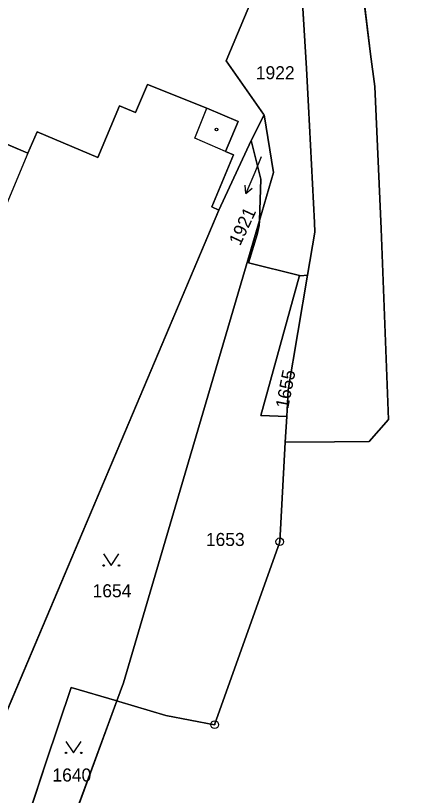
# Model space of a CAD drawing. Extents: x -689422 to -685210, y -987725 to -982160.
# Drawn here: x -686750.4 to -686698.5, y -985268.3 to -985166.7 of the extents above; entities that cross this region are included whole.
import ezdxf

# ---------------------------------------------------------------- set-up
doc = ezdxf.new("R2010")
doc.units = 0
for name, color, linetype in [('KN_Budovy', 7, 'Continuous'), ('KN_Hranice_parcel', 7, 'Continuous'), ('KN_Hranice_parcel_vnitrni_kresba', 7, 'Continuous'), ('KN_Parcelni cisla', 7, 'Continuous'), ('KN_Parcelni cisla_sipky', 7, 'Continuous'), ('KN_Polygon parcely', 7, 'Continuous'), ('KN_POZEMKY_OSTATNI PLOCHA', 7, 'Continuous'), ('KN_POZEMKY_ZASTAVENA PLOCHA', 7, 'Continuous'), ('KN_VYUZITI_16_ostatni plocha_silnice', 7, 'Continuous'), ('KN_VYUZITI_17_ostatni plocha_ostatni komunikace', 7, 'Continuous'), ('KN_VYUZITI_19_ostatni plocha_zelen', 7, 'Continuous'), ('KN_VYUZITI_23_ostatni plocha_manipulacni plocha', 7, 'Continuous'), ('KN_Značky bodu BP', 7, 'Continuous'), ('KN_Značky budov', 7, 'Continuous'), ('KN_Značky kultur', 7, 'Continuous')]:
    doc.layers.add(name, color=color, linetype=linetype)

msp = doc.modelspace()

# ---------------------------------------------------------------- linework, layer by layer
at = {"layer": 'KN_Budovy'}
msp.add_lwpolyline([(-686757.19, -985270.67), (-686723.87, -985192.06), (-686724.79, -985191.62), (-686721.94, -985184.89), (-686723.02, -985184.42), (-686726.98, -985182.7), (-686725.44, -985178.79), (-686733.17, -985175.69), (-686734.73, -985179.37), (-686736.82, -985178.48), (-686739.66, -985185.21), (-686747.57, -985181.86), (-686748.75, -985184.65), (-686752.62, -985193.81)], dxfattribs=at)
at = {"layer": 'KN_Hranice_parcel'}
for p, q in [((-686717.98, -985179.68), (-686719.66, -985183)), ((-686719.66, -985183), (-686723.87, -985192.06)), ((-686715.21, -985222.26), (-686715.03, -985218.93)), ((-686737.18, -985255.97), (-686744.06, -985274.73))]:
    msp.add_line(p, q, dxfattribs=at)
for points in [[(-686706.34, -985054.46), (-686702.11, -985101.99), (-686702.05, -985104.71), (-686699.25, -985125.85), (-686698.51, -985147.76), (-686699.66, -985160.68), (-686705.73, -985158.36), (-686704.11, -985171.78), (-686703.55, -985175.97), (-686702.73, -985194.51), (-686701.74, -985219.34), (-686704.28, -985222.19), (-686708.79, -985222.22), (-686715.21, -985222.26)], [(-686712.3, -985200.55), (-686711.35, -985194.95), (-686711.42, -985193.68), (-686712.18, -985178.57), (-686712.46, -985173.61), (-686712.75, -985168.65), (-686713.01, -985164.28), (-686713.05, -985163.69), (-686713.13, -985162.24)], [(-686719.61, -985164.77), (-686722.92, -985172.65), (-686718.06, -985179.56), (-686717.98, -985179.68)], [(-686723.87, -985192.06), (-686724.79, -985191.62), (-686721.94, -985184.89), (-686723.02, -985184.42), (-686721.34, -985180.54), (-686725.44, -985178.79), (-686733.17, -985175.69), (-686734.73, -985179.37), (-686736.82, -985178.48), (-686739.66, -985185.21), (-686747.57, -985181.86), (-686748.75, -985184.65), (-686780.96, -985170.99)], [(-686718.58, -985193.41), (-686716.74, -985187.18), (-686717.98, -985179.68)], [(-686718.58, -985193.41), (-686718.38, -985188.04), (-686719.66, -985183)], [(-686771.85, -985275.71), (-686770.27, -985272), (-686765.31, -985274.12), (-686764.65, -985273.8), (-686762.35, -985268.45), (-686757.19, -985270.67), (-686723.87, -985192.06)], [(-686718.58, -985193.41), (-686736.31, -985253.61), (-686737.18, -985255.97)], [(-686713.34, -985200.59), (-686720.01, -985198.94), (-686718.87, -985195.25), (-686718.6, -985194.08), (-686718.58, -985193.41)], [(-686715.03, -985218.93), (-686718.41, -985218.83), (-686713.34, -985200.59)], [(-686715.03, -985218.93), (-686714.84, -985215.48), (-686712.3, -985200.55)], [(-686712.3, -985200.55), (-686713.22, -985200.62), (-686713.34, -985200.59)], [(-686715.21, -985222.26), (-686715.93, -985235.25), (-686724.42, -985259.07), (-686730.78, -985257.87), (-686736.91, -985256.05), (-686737.18, -985255.97)], [(-686737.18, -985255.97), (-686743.11, -985254.21), (-686746.41, -985264.05), (-686749.68, -985273.87), (-686753.69, -985276.21), (-686762.82, -985279.42)]]:
    msp.add_lwpolyline(points, dxfattribs=at)
at = {"layer": 'KN_Hranice_parcel_vnitrni_kresba'}
for p, q in [((-686726.98, -985182.7), (-686725.44, -985178.79)), ((-686723.02, -985184.42), (-686726.98, -985182.7)), ((-686748.75, -985184.65), (-686752.62, -985193.81))]:
    msp.add_line(p, q, dxfattribs=at)
at = {"layer": 'KN_Parcelni cisla_sipky'}
for p, q in [((-686718.36, -985185.15), (-686719.19, -985187.16)), ((-686719.19, -985187.16), (-686720.36, -985189.92)), ((-686720.36, -985189.92), (-686720.43, -985188.81)), ((-686720.36, -985189.92), (-686719.51, -985189.2))]:
    msp.add_line(p, q, dxfattribs=at)
at = {"layer": 'KN_Polygon parcely'}
for points in [[(-686706.34, -985054.46), (-686702.11, -985101.99), (-686702.05, -985104.71), (-686699.25, -985125.85), (-686698.51, -985147.76), (-686699.66, -985160.68), (-686705.73, -985158.36), (-686704.11, -985171.78), (-686703.55, -985175.97), (-686702.73, -985194.51), (-686701.74, -985219.34), (-686704.28, -985222.19), (-686708.79, -985222.22), (-686715.21, -985222.26), (-686715.93, -985235.25), (-686724.42, -985259.07), (-686730.78, -985257.87), (-686736.91, -985256.05), (-686737.18, -985255.97), (-686744.06, -985274.73)], [(-686713.01, -985164.28), (-686712.75, -985168.65), (-686712.46, -985173.61), (-686712.18, -985178.57), (-686711.42, -985193.68), (-686711.35, -985194.95), (-686712.3, -985200.55), (-686714.84, -985215.48), (-686715.03, -985218.93), (-686715.21, -985222.26), (-686708.79, -985222.22), (-686704.28, -985222.19), (-686701.74, -985219.34), (-686702.73, -985194.51), (-686703.55, -985175.97), (-686704.11, -985171.78), (-686705.73, -985158.36)], [(-686780.96, -985170.99), (-686748.75, -985184.65), (-686747.57, -985181.86), (-686739.66, -985185.21), (-686736.82, -985178.48), (-686734.73, -985179.37), (-686733.17, -985175.69), (-686725.44, -985178.79), (-686721.34, -985180.54), (-686723.02, -985184.42), (-686721.94, -985184.89), (-686724.79, -985191.62), (-686723.87, -985192.06), (-686719.66, -985183), (-686717.98, -985179.68), (-686718.06, -985179.56), (-686722.92, -985172.65), (-686719.61, -985164.77)], [(-686757.19, -985270.67), (-686723.87, -985192.06), (-686724.79, -985191.62), (-686721.94, -985184.89), (-686723.02, -985184.42), (-686721.34, -985180.54), (-686725.44, -985178.79), (-686733.17, -985175.69), (-686734.73, -985179.37), (-686736.82, -985178.48), (-686739.66, -985185.21), (-686747.57, -985181.86), (-686748.75, -985184.65), (-686780.96, -985170.99)]]:
    msp.add_lwpolyline(points, dxfattribs=at)
for points in [[(-686712.18, -985178.57), (-686712.46, -985173.61), (-686712.75, -985168.65), (-686713.01, -985164.28), (-686713.05, -985163.69), (-686713.13, -985162.24), (-686713.53, -985163.13), (-686713.49, -985164.59), (-686719.61, -985164.77), (-686722.92, -985172.65), (-686718.06, -985179.56), (-686717.98, -985179.68), (-686716.74, -985187.18), (-686718.58, -985193.41), (-686718.6, -985194.08), (-686718.87, -985195.25), (-686720.01, -985198.94), (-686713.34, -985200.59), (-686713.22, -985200.62), (-686712.3, -985200.55), (-686711.35, -985194.95), (-686711.42, -985193.68)], [(-686716.74, -985187.18), (-686717.98, -985179.68), (-686719.66, -985183), (-686718.38, -985188.04), (-686718.58, -985193.41)], [(-686719.66, -985183), (-686723.87, -985192.06), (-686757.19, -985270.67), (-686762.35, -985268.45), (-686764.65, -985273.8), (-686765.31, -985274.12), (-686770.27, -985272), (-686771.85, -985275.71), (-686769.14, -985276.74), (-686762.82, -985279.42), (-686753.69, -985276.21), (-686749.68, -985273.87), (-686746.41, -985264.05), (-686743.11, -985254.21), (-686737.18, -985255.97), (-686736.31, -985253.61), (-686718.58, -985193.41), (-686718.38, -985188.04)], [(-686718.87, -985195.25), (-686718.6, -985194.08), (-686718.58, -985193.41), (-686736.31, -985253.61), (-686737.18, -985255.97), (-686736.91, -985256.05), (-686730.78, -985257.87), (-686724.42, -985259.07), (-686715.93, -985235.25), (-686715.21, -985222.26), (-686715.03, -985218.93), (-686718.41, -985218.83), (-686713.34, -985200.59), (-686720.01, -985198.94)], [(-686714.84, -985215.48), (-686712.3, -985200.55), (-686713.22, -985200.62), (-686713.34, -985200.59), (-686718.41, -985218.83), (-686715.03, -985218.93)], [(-686746.41, -985264.05), (-686749.68, -985273.87), (-686753.69, -985276.21), (-686762.82, -985279.42), (-686755.39, -985282.57), (-686753.04, -985282.92), (-686747.48, -985278.45), (-686744.06, -985274.73), (-686737.18, -985255.97), (-686743.11, -985254.21)]]:
    msp.add_lwpolyline(points, close=True, dxfattribs=at)
at = {"layer": 'KN_POZEMKY_OSTATNI PLOCHA'}
for p, q in [((-686705.73, -985158.36), (-686704.11, -985171.78)), ((-686704.11, -985171.78), (-686705.73, -985158.36)), ((-686712.75, -985168.65), (-686713.01, -985164.28)), ((-686713.01, -985164.28), (-686712.75, -985168.65)), ((-686719.61, -985164.77), (-686722.92, -985172.65)), ((-686722.92, -985172.65), (-686719.61, -985164.77)), ((-686712.46, -985173.61), (-686712.75, -985168.65)), ((-686712.75, -985168.65), (-686712.46, -985173.61)), ((-686748.75, -985184.65), (-686780.96, -985170.99)), ((-686722.92, -985172.65), (-686718.06, -985179.56)), ((-686718.06, -985179.56), (-686722.92, -985172.65)), ((-686704.11, -985171.78), (-686703.55, -985175.97)), ((-686703.55, -985175.97), (-686704.11, -985171.78)), ((-686712.18, -985178.57), (-686712.46, -985173.61)), ((-686712.46, -985173.61), (-686712.18, -985178.57)), ((-686733.17, -985175.69), (-686734.73, -985179.37)), ((-686725.44, -985178.79), (-686733.17, -985175.69)), ((-686703.55, -985175.97), (-686702.73, -985194.51)), ((-686702.73, -985194.51), (-686703.55, -985175.97)), ((-686736.82, -985178.48), (-686739.66, -985185.21)), ((-686734.73, -985179.37), (-686736.82, -985178.48)), ((-686721.34, -985180.54), (-686725.44, -985178.79)), ((-686711.42, -985193.68), (-686712.18, -985178.57)), ((-686712.18, -985178.57), (-686711.42, -985193.68)), ((-686717.98, -985179.68), (-686719.66, -985183)), ((-686719.66, -985183), (-686717.98, -985179.68)), ((-686718.06, -985179.56), (-686717.98, -985179.68)), ((-686717.98, -985179.68), (-686718.06, -985179.56)), ((-686717.98, -985179.68), (-686716.74, -985187.18)), ((-686716.74, -985187.18), (-686717.98, -985179.68)), ((-686723.02, -985184.42), (-686721.34, -985180.54)), ((-686747.57, -985181.86), (-686748.75, -985184.65)), ((-686739.66, -985185.21), (-686747.57, -985181.86)), ((-686719.66, -985183), (-686723.87, -985192.06)), ((-686723.87, -985192.06), (-686719.66, -985183)), ((-686718.38, -985188.04), (-686719.66, -985183)), ((-686719.66, -985183), (-686718.38, -985188.04)), ((-686724.79, -985191.62), (-686721.94, -985184.89)), ((-686721.94, -985184.89), (-686723.02, -985184.42)), ((-686716.74, -985187.18), (-686718.58, -985193.41)), ((-686718.58, -985193.41), (-686716.74, -985187.18)), ((-686718.58, -985193.41), (-686718.38, -985188.04)), ((-686718.38, -985188.04), (-686718.58, -985193.41)), ((-686757.19, -985270.67), (-686723.87, -985192.06)), ((-686723.87, -985192.06), (-686724.79, -985191.62)), ((-686718.58, -985193.41), (-686736.31, -985253.61)), ((-686736.31, -985253.61), (-686718.58, -985193.41)), ((-686718.87, -985195.25), (-686718.6, -985194.08)), ((-686718.6, -985194.08), (-686718.87, -985195.25)), ((-686718.6, -985194.08), (-686718.58, -985193.41)), ((-686718.58, -985193.41), (-686718.6, -985194.08)), ((-686711.35, -985194.95), (-686711.42, -985193.68)), ((-686711.42, -985193.68), (-686711.35, -985194.95)), ((-686712.3, -985200.55), (-686711.35, -985194.95)), ((-686711.35, -985194.95), (-686712.3, -985200.55)), ((-686702.73, -985194.51), (-686701.74, -985219.34)), ((-686701.74, -985219.34), (-686702.73, -985194.51)), ((-686720.01, -985198.94), (-686718.87, -985195.25)), ((-686718.87, -985195.25), (-686720.01, -985198.94)), ((-686713.34, -985200.59), (-686720.01, -985198.94)), ((-686720.01, -985198.94), (-686713.34, -985200.59)), ((-686718.41, -985218.83), (-686713.34, -985200.59)), ((-686713.34, -985200.59), (-686718.41, -985218.83)), ((-686714.84, -985215.48), (-686712.3, -985200.55)), ((-686712.3, -985200.55), (-686714.84, -985215.48)), ((-686713.34, -985200.59), (-686713.22, -985200.62)), ((-686713.22, -985200.62), (-686713.34, -985200.59)), ((-686713.22, -985200.62), (-686712.3, -985200.55)), ((-686712.3, -985200.55), (-686713.22, -985200.62)), ((-686715.03, -985218.93), (-686714.84, -985215.48)), ((-686714.84, -985215.48), (-686715.03, -985218.93)), ((-686715.03, -985218.93), (-686718.41, -985218.83)), ((-686718.41, -985218.83), (-686715.03, -985218.93)), ((-686715.21, -985222.26), (-686715.03, -985218.93)), ((-686715.03, -985218.93), (-686715.21, -985222.26)), ((-686701.74, -985219.34), (-686704.28, -985222.19)), ((-686704.28, -985222.19), (-686701.74, -985219.34)), ((-686715.93, -985235.25), (-686715.21, -985222.26)), ((-686715.21, -985222.26), (-686715.93, -985235.25)), ((-686708.79, -985222.22), (-686715.21, -985222.26)), ((-686715.21, -985222.26), (-686708.79, -985222.22)), ((-686704.28, -985222.19), (-686708.79, -985222.22)), ((-686708.79, -985222.22), (-686704.28, -985222.19)), ((-686724.42, -985259.07), (-686715.93, -985235.25)), ((-686715.93, -985235.25), (-686724.42, -985259.07)), ((-686736.31, -985253.61), (-686737.18, -985255.97)), ((-686737.18, -985255.97), (-686736.31, -985253.61)), ((-686746.41, -985264.05), (-686743.11, -985254.21)), ((-686743.11, -985254.21), (-686746.41, -985264.05)), ((-686743.11, -985254.21), (-686737.18, -985255.97)), ((-686737.18, -985255.97), (-686743.11, -985254.21)), ((-686744.06, -985274.73), (-686737.18, -985255.97)), ((-686737.18, -985255.97), (-686744.06, -985274.73)), ((-686737.18, -985255.97), (-686736.91, -985256.05)), ((-686736.91, -985256.05), (-686737.18, -985255.97)), ((-686736.91, -985256.05), (-686730.78, -985257.87)), ((-686730.78, -985257.87), (-686736.91, -985256.05)), ((-686730.78, -985257.87), (-686724.42, -985259.07)), ((-686724.42, -985259.07), (-686730.78, -985257.87)), ((-686749.68, -985273.87), (-686746.41, -985264.05)), ((-686746.41, -985264.05), (-686749.68, -985273.87))]:
    msp.add_line(p, q, dxfattribs=at)
at = {"layer": 'KN_POZEMKY_ZASTAVENA PLOCHA'}
for p, q in [((-686780.96, -985170.99), (-686748.75, -985184.65)), ((-686734.73, -985179.37), (-686733.17, -985175.69)), ((-686733.17, -985175.69), (-686725.44, -985178.79)), ((-686739.66, -985185.21), (-686736.82, -985178.48)), ((-686736.82, -985178.48), (-686734.73, -985179.37)), ((-686725.44, -985178.79), (-686721.34, -985180.54)), ((-686721.34, -985180.54), (-686723.02, -985184.42)), ((-686748.75, -985184.65), (-686747.57, -985181.86)), ((-686747.57, -985181.86), (-686739.66, -985185.21)), ((-686721.94, -985184.89), (-686724.79, -985191.62)), ((-686723.02, -985184.42), (-686721.94, -985184.89)), ((-686723.87, -985192.06), (-686757.19, -985270.67)), ((-686724.79, -985191.62), (-686723.87, -985192.06))]:
    msp.add_line(p, q, dxfattribs=at)
at = {"layer": 'KN_VYUZITI_16_ostatni plocha_silnice'}
for p, q in [((-686705.73, -985158.36), (-686704.11, -985171.78)), ((-686704.11, -985171.78), (-686705.73, -985158.36)), ((-686712.75, -985168.65), (-686713.01, -985164.28)), ((-686712.46, -985173.61), (-686712.75, -985168.65)), ((-686704.11, -985171.78), (-686703.55, -985175.97)), ((-686703.55, -985175.97), (-686704.11, -985171.78)), ((-686712.18, -985178.57), (-686712.46, -985173.61)), ((-686703.55, -985175.97), (-686702.73, -985194.51)), ((-686702.73, -985194.51), (-686703.55, -985175.97)), ((-686711.42, -985193.68), (-686712.18, -985178.57)), ((-686711.35, -985194.95), (-686711.42, -985193.68)), ((-686712.3, -985200.55), (-686711.35, -985194.95)), ((-686702.73, -985194.51), (-686701.74, -985219.34)), ((-686701.74, -985219.34), (-686702.73, -985194.51)), ((-686714.84, -985215.48), (-686712.3, -985200.55)), ((-686715.03, -985218.93), (-686714.84, -985215.48)), ((-686715.21, -985222.26), (-686715.03, -985218.93)), ((-686701.74, -985219.34), (-686704.28, -985222.19)), ((-686704.28, -985222.19), (-686701.74, -985219.34)), ((-686715.93, -985235.25), (-686715.21, -985222.26)), ((-686708.79, -985222.22), (-686715.21, -985222.26)), ((-686715.21, -985222.26), (-686708.79, -985222.22)), ((-686704.28, -985222.19), (-686708.79, -985222.22)), ((-686708.79, -985222.22), (-686704.28, -985222.19)), ((-686724.42, -985259.07), (-686715.93, -985235.25)), ((-686744.06, -985274.73), (-686737.18, -985255.97)), ((-686737.18, -985255.97), (-686736.91, -985256.05)), ((-686736.91, -985256.05), (-686730.78, -985257.87)), ((-686730.78, -985257.87), (-686724.42, -985259.07))]:
    msp.add_line(p, q, dxfattribs=at)
at = {"layer": 'KN_VYUZITI_17_ostatni plocha_ostatni komunikace'}
for p, q in [((-686718.41, -985218.83), (-686713.34, -985200.59)), ((-686712.3, -985200.55), (-686714.84, -985215.48)), ((-686713.34, -985200.59), (-686713.22, -985200.62)), ((-686713.22, -985200.62), (-686712.3, -985200.55)), ((-686714.84, -985215.48), (-686715.03, -985218.93)), ((-686715.03, -985218.93), (-686718.41, -985218.83))]:
    msp.add_line(p, q, dxfattribs=at)
at = {"layer": 'KN_VYUZITI_19_ostatni plocha_zelen'}
for p, q in [((-686719.66, -985183), (-686717.98, -985179.68)), ((-686717.98, -985179.68), (-686716.74, -985187.18)), ((-686723.87, -985192.06), (-686719.66, -985183)), ((-686718.38, -985188.04), (-686719.66, -985183)), ((-686719.66, -985183), (-686718.38, -985188.04)), ((-686716.74, -985187.18), (-686718.58, -985193.41)), ((-686718.58, -985193.41), (-686718.38, -985188.04)), ((-686718.38, -985188.04), (-686718.58, -985193.41)), ((-686757.19, -985270.67), (-686723.87, -985192.06)), ((-686718.58, -985193.41), (-686736.31, -985253.61)), ((-686736.31, -985253.61), (-686737.18, -985255.97)), ((-686746.41, -985264.05), (-686743.11, -985254.21)), ((-686743.11, -985254.21), (-686746.41, -985264.05)), ((-686743.11, -985254.21), (-686737.18, -985255.97)), ((-686737.18, -985255.97), (-686743.11, -985254.21)), ((-686737.18, -985255.97), (-686744.06, -985274.73)), ((-686749.68, -985273.87), (-686746.41, -985264.05)), ((-686746.41, -985264.05), (-686749.68, -985273.87))]:
    msp.add_line(p, q, dxfattribs=at)
at = {"layer": 'KN_VYUZITI_23_ostatni plocha_manipulacni plocha'}
for p, q in [((-686713.01, -985164.28), (-686712.75, -985168.65)), ((-686719.61, -985164.77), (-686722.92, -985172.65)), ((-686722.92, -985172.65), (-686719.61, -985164.77)), ((-686712.75, -985168.65), (-686712.46, -985173.61)), ((-686748.75, -985184.65), (-686780.96, -985170.99)), ((-686722.92, -985172.65), (-686718.06, -985179.56)), ((-686718.06, -985179.56), (-686722.92, -985172.65)), ((-686712.46, -985173.61), (-686712.18, -985178.57)), ((-686733.17, -985175.69), (-686734.73, -985179.37)), ((-686725.44, -985178.79), (-686733.17, -985175.69)), ((-686736.82, -985178.48), (-686739.66, -985185.21)), ((-686734.73, -985179.37), (-686736.82, -985178.48)), ((-686721.34, -985180.54), (-686725.44, -985178.79)), ((-686712.18, -985178.57), (-686711.42, -985193.68)), ((-686717.98, -985179.68), (-686719.66, -985183)), ((-686718.06, -985179.56), (-686717.98, -985179.68)), ((-686717.98, -985179.68), (-686718.06, -985179.56)), ((-686716.74, -985187.18), (-686717.98, -985179.68)), ((-686723.02, -985184.42), (-686721.34, -985180.54)), ((-686747.57, -985181.86), (-686748.75, -985184.65)), ((-686739.66, -985185.21), (-686747.57, -985181.86)), ((-686719.66, -985183), (-686723.87, -985192.06)), ((-686724.79, -985191.62), (-686721.94, -985184.89)), ((-686721.94, -985184.89), (-686723.02, -985184.42)), ((-686718.58, -985193.41), (-686716.74, -985187.18)), ((-686723.87, -985192.06), (-686724.79, -985191.62)), ((-686736.31, -985253.61), (-686718.58, -985193.41)), ((-686718.87, -985195.25), (-686718.6, -985194.08)), ((-686718.6, -985194.08), (-686718.87, -985195.25)), ((-686718.6, -985194.08), (-686718.58, -985193.41)), ((-686718.58, -985193.41), (-686718.6, -985194.08)), ((-686711.42, -985193.68), (-686711.35, -985194.95)), ((-686711.35, -985194.95), (-686712.3, -985200.55)), ((-686720.01, -985198.94), (-686718.87, -985195.25)), ((-686718.87, -985195.25), (-686720.01, -985198.94)), ((-686713.34, -985200.59), (-686720.01, -985198.94)), ((-686720.01, -985198.94), (-686713.34, -985200.59)), ((-686713.34, -985200.59), (-686718.41, -985218.83)), ((-686713.22, -985200.62), (-686713.34, -985200.59)), ((-686712.3, -985200.55), (-686713.22, -985200.62)), ((-686718.41, -985218.83), (-686715.03, -985218.93)), ((-686715.03, -985218.93), (-686715.21, -985222.26)), ((-686715.21, -985222.26), (-686715.93, -985235.25)), ((-686715.93, -985235.25), (-686724.42, -985259.07)), ((-686737.18, -985255.97), (-686736.31, -985253.61)), ((-686736.91, -985256.05), (-686737.18, -985255.97)), ((-686730.78, -985257.87), (-686736.91, -985256.05)), ((-686724.42, -985259.07), (-686730.78, -985257.87))]:
    msp.add_line(p, q, dxfattribs=at)
at = {"layer": 'KN_Značky bodu BP'}
for centre, radius in [((-686715.93, -985235.25), 0.5), ((-686715.93, -985235.25), 0.0303), ((-686724.42, -985259.07), 0.5), ((-686724.42, -985259.07), 0.0303)]:
    msp.add_circle(centre, radius, dxfattribs=at)
at = {"layer": 'KN_Značky budov'}
msp.add_circle((-686724.17, -985181.57), 0.175, dxfattribs=at)
at = {"layer": 'KN_Značky kultur'}
for points in [[(-686738.89, -985236.84), (-686737.89, -985238.34), (-686736.89, -985236.84)], [(-686743.8, -985261.24), (-686742.8, -985262.74), (-686741.8, -985261.24)]]:
    msp.add_lwpolyline(points, dxfattribs=at)
for centre in [(-686738.89, -985238.34), (-686736.89, -985238.34), (-686743.8, -985262.74), (-686741.8, -985262.74)]:
    msp.add_circle(centre, 0.1, dxfattribs=at)

# ---------------------------------------------------------------- texts
at = {"layer": 'KN_Parcelni cisla'}
for s, p in [('1922', (-686719.05, -985175.03)), ('1653', (-686725.56, -985235.8)), ('1654', (-686740.33, -985242.48)), ('1640', (-686745.56, -985266.47))]:
    msp.add_text(s, height=1.7, dxfattribs=at).set_placement(p)
for s, rotation, p in [('1921', 65, (-686721.1, -985196.81)), ('1655', 79, (-686714.83, -985218.01))]:
    msp.add_text(s, height=1.7, rotation=rotation, dxfattribs=at).set_placement(p)

doc.saveas('drawing.dxf')
